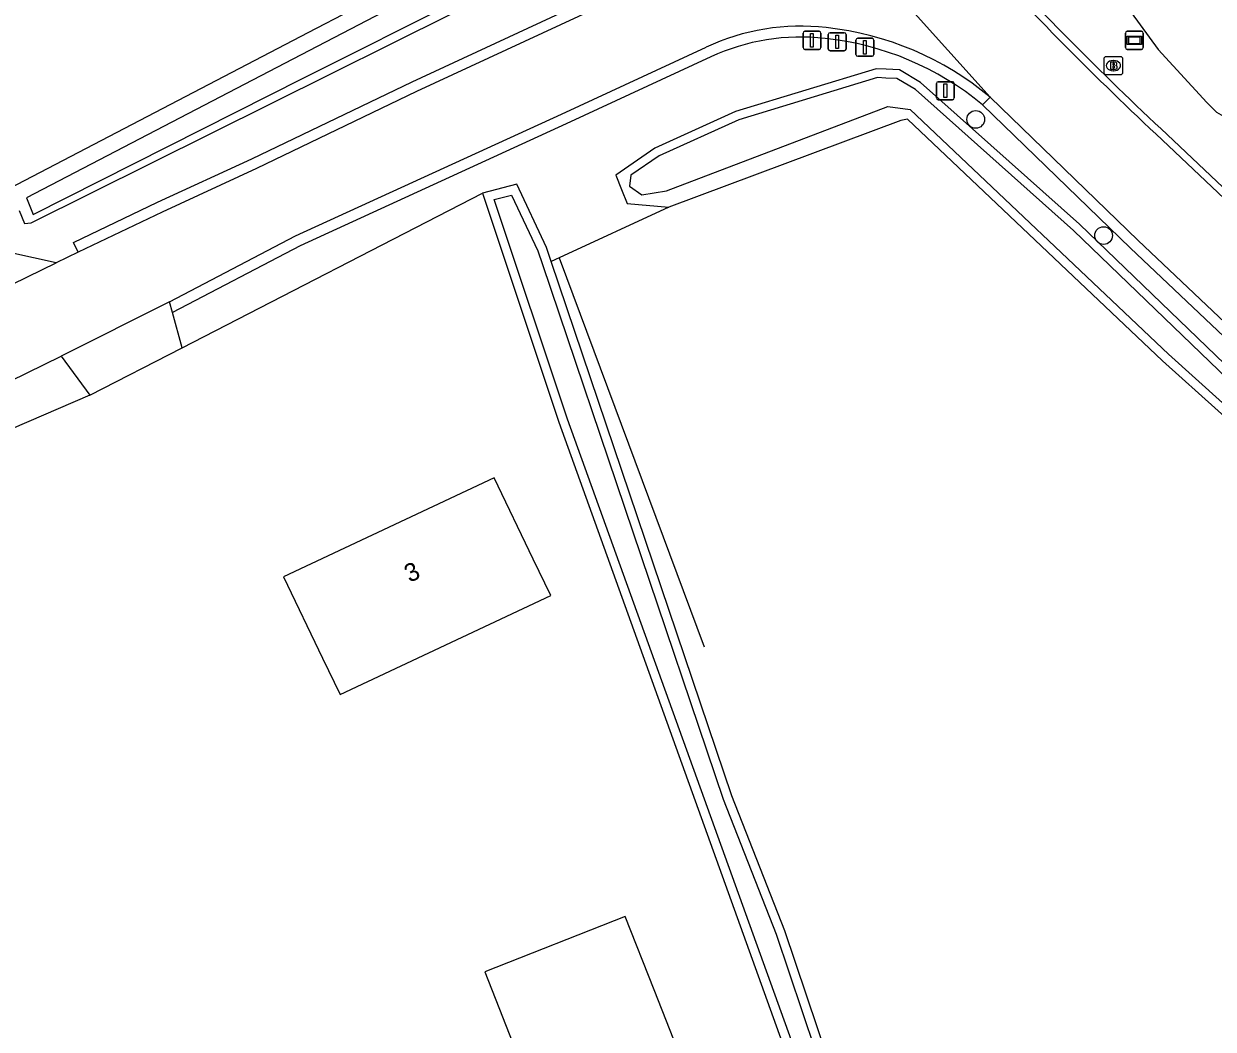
# Model space of a CAD drawing. Extents: x 164494 to 166241, y 382475 to 384494.
# Drawn here: x 165093.4 to 165159.3, y 382987.1 to 383042.8 of the extents above; entities that cross this region are included whole.
import ezdxf

# ---------------------------------------------------------------- set-up
doc = ezdxf.new("R2010")
doc.units = 0
for name, color, linetype in [('IMGEO_Afsluitpaal', 7, 'Continuous'), ('IMGEO_Berm_halfverhard', 7, 'Continuous'), ('IMGEO_Boom', 7, 'Continuous'), ('IMGEO_Brandkraan', 7, 'Continuous'), ('IMGEO_Erf', 7, 'Continuous'), ('IMGEO_Grasland_agrarisch', 7, 'Continuous'), ('IMGEO_Grasland_overig', 7, 'Continuous'), ('IMGEO_Groenvoorziening', 7, 'Continuous'), ('IMGEO_Hek', 7, 'Continuous'), ('IMGEO_Pand', 7, 'Continuous'), ('IMGEO_Pand_nummerreeks', 7, 'Continuous'), ('IMGEO_Rijbaan_lokaal_gesloten', 7, 'Continuous'), ('IMGEO_Rijbaan_lokaal_open', 7, 'Continuous'), ('IMGEO_Verkeersbordpaal', 7, 'Continuous'), ('IMGEO_Verklikker', 7, 'Continuous'), ('IMGEO_Waterloop', 7, 'Continuous')]:
    doc.layers.add(name, color=color, linetype=linetype)

msp = doc.modelspace()

# ---------------------------------------------------------------- linework, layer by layer
at = {"layer": 'IMGEO_Afsluitpaal'}
for p, q in [((165136.578, 383041.439), (165136.578, 383042.239)), ((165136.578, 383042.239), (165136.578, 383041.439)), ((165136.678, 383042.339), (165137.468, 383042.339)), ((165137.468, 383042.339), (165136.678, 383042.339)), ((165137.568, 383042.239), (165137.568, 383041.439)), ((165137.568, 383041.439), (165137.568, 383042.239)), ((165137.973, 383041.357), (165137.973, 383042.157)), ((165137.973, 383042.157), (165137.973, 383041.357)), ((165138.073, 383042.257), (165138.863, 383042.257)), ((165138.863, 383042.257), (165138.073, 383042.257)), ((165138.963, 383042.157), (165138.963, 383041.357)), ((165138.963, 383041.357), (165138.963, 383042.157)), ((165139.508, 383041.055), (165139.508, 383041.855)), ((165139.508, 383041.855), (165139.508, 383041.055)), ((165139.608, 383041.955), (165140.398, 383041.955)), ((165140.398, 383041.955), (165139.608, 383041.955)), ((165140.498, 383041.855), (165140.498, 383041.055)), ((165140.498, 383041.055), (165140.498, 383041.855)), ((165137.468, 383041.339), (165136.678, 383041.339)), ((165136.678, 383041.339), (165137.468, 383041.339)), ((165138.863, 383041.257), (165138.073, 383041.257)), ((165138.073, 383041.257), (165138.863, 383041.257)), ((165140.398, 383040.955), (165139.608, 383040.955)), ((165139.608, 383040.955), (165140.398, 383040.955))]:
    msp.add_line(p, q, dxfattribs=at)
for points in [[(165136.998, 383042.214), (165137.148, 383042.214), (165137.148, 383041.464), (165136.998, 383041.464), (165136.998, 383042.214)], [(165138.393, 383042.132), (165138.543, 383042.132), (165138.543, 383041.382), (165138.393, 383041.382), (165138.393, 383042.132)], [(165139.928, 383041.83), (165140.078, 383041.83), (165140.078, 383041.08), (165139.928, 383041.08), (165139.928, 383041.83)]]:
    msp.add_lwpolyline(points, dxfattribs=at)
for centre, start, end in [((165136.678, 383042.239), 90, 180), ((165136.678, 383042.239), 90, 180), ((165137.468, 383042.239), 0, 90), ((165137.468, 383042.239), 360, 90), ((165138.073, 383042.157), 90, 180), ((165138.073, 383042.157), 90, 180), ((165138.863, 383042.157), 0, 90), ((165138.863, 383042.157), 360, 90), ((165139.608, 383041.855), 90, 180), ((165139.608, 383041.855), 90, 180), ((165140.398, 383041.855), 0, 90), ((165140.398, 383041.855), 360, 90), ((165136.678, 383041.439), 180, 270), ((165136.678, 383041.439), 180, 270), ((165137.468, 383041.439), 270, 0), ((165137.468, 383041.439), 270, 0), ((165138.073, 383041.357), 180, 270), ((165138.073, 383041.357), 180, 270), ((165138.863, 383041.357), 270, 0), ((165138.863, 383041.357), 270, 0), ((165139.608, 383041.055), 180, 270), ((165139.608, 383041.055), 180, 270), ((165140.398, 383041.055), 270, 0), ((165140.398, 383041.055), 270, 0)]:
    msp.add_arc(centre, 0.1, start, end, dxfattribs=at)
at = {"layer": 'IMGEO_Berm_halfverhard'}
for points in [[(165096.433, 383030.107), (165096.175, 383030.648), (165100.825, 383032.871), (165106.055, 383035.28), (165114.926, 383039.545), (165124.917, 383044.186)], [(165131.466, 383040.916), (165123.453, 383037.207), (165108.724, 383030.463), (165101.661, 383026.765)], [(165146.939, 383038.692), (165146.522, 383038.261)], [(165233.031, 382963.428), (165232.676, 382962.944), (165226.08, 382967.714), (165221.452, 382971.069), (165217.54, 382974.056), (165200.532, 382988.243), (165180.175, 383006.447), (165171.336, 383014.752), (165160.234, 383025.111), (165154.72, 383030.325), (165146.522, 383038.261)], [(165204.561, 382992.665), (165190.743, 383004.946), (165169.768, 383024.286), (165156.403, 383036.931)]]:
    msp.add_lwpolyline(points, dxfattribs=at)
for centre, radius, start, end in [((165289.884, 383179.211), 195.092, 222.39385, 226.82773), ((165136.448, 383030.257), 11.766, 83.40999, 115.05066), ((165136.077, 383025.697), 16.339, 50.26024, 83.95271)]:
    msp.add_arc(centre, radius, start, end, dxfattribs=at)
at = {"layer": 'IMGEO_Boom'}
for centre in [(165146.142, 383037.46), (165153.221, 383031.029)]:
    msp.add_circle(centre, 0.489, dxfattribs=at)
at = {"layer": 'IMGEO_Brandkraan'}
for p, q in [((165153.261, 383040.011), (165153.261, 383040.863)), ((165153.336, 383040.937), (165154.188, 383040.937)), ((165153.749, 383040.717), (165153.774, 383040.717)), ((165154.262, 383040.863), (165154.262, 383040.011)), ((165154.188, 383039.937), (165153.336, 383039.937)), ((165153.772, 383040.157), (165153.747, 383040.157))]:
    msp.add_line(p, q, dxfattribs=at)
for points in [[(165153.261, 383040.011), (165153.261, 383040.863)], [(165153.336, 383040.937), (165154.188, 383040.937)], [(165153.609, 383040.637), (165153.609, 383040.237), (165153.822, 383040.237)], [(165153.84, 383040.637), (165153.609, 383040.637)], [(165153.788, 383040.556), (165153.734, 383040.556), (165153.734, 383040.48)], [(165153.734, 383040.48), (165153.787, 383040.48)], [(165153.796, 383040.404), (165153.734, 383040.404), (165153.734, 383040.323)], [(165154.262, 383040.863), (165154.262, 383040.011)], [(165154.188, 383039.937), (165153.336, 383039.937)], [(165153.734, 383040.323), (165153.796, 383040.323)]]:
    msp.add_lwpolyline(points, dxfattribs=at)
for centre, radius, start, end in [((165153.338, 383040.861), 0.0765, 91.55205, 178.44795), ((165153.338, 383040.861), 0.0765, 91.55205, 178.44795), ((165153.789, 383040.518), 0.0379, 267.82845, 90.93552), ((165153.797, 383040.363), 0.0404, 269.87594, 90.50774), ((165153.844, 383040.492), 0.145, 59.4692, 91.53667), ((165153.869, 383040.539), 0.0922, 285.51372, 58.15012), ((165153.874, 383040.347), 0.105, 301.31148, 78.98903), ((165154.186, 383040.861), 0.0765, 1.55205, 88.44795), ((165154.186, 383040.861), 0.0765, 1.55205, 88.44795), ((165153.338, 383040.013), 0.0765, 181.55205, 268.44795), ((165153.338, 383040.013), 0.0765, 181.55205, 268.44795), ((165153.828, 383040.488), 0.251, 268.66757, 293.53466), ((165154.186, 383040.013), 0.0765, 271.55205, 358.44795), ((165154.186, 383040.013), 0.0765, 271.55205, 358.44795)]:
    msp.add_arc(centre, radius, start, end, dxfattribs=at)
for centre, major_axis, ratio, start_param, end_param in [((165153.748, 383040.437), (-0.387, 0.002), 0.722429, 4.712389, 7.853982), ((165153.773, 383040.437), (-0.39, 0.002), 0.717154, 1.570796, 4.712389)]:
    msp.add_ellipse(centre, major_axis=major_axis, ratio=ratio, start_param=start_param, end_param=end_param, dxfattribs=at)
at = {"layer": 'IMGEO_Erf'}
for points in [[(165092.654, 383033.657), (165109.176, 383042.267), (165126.099, 383051.085), (165129.346, 383052.646), (165106.891, 383080.948), (165095.917, 383095.847), (165095.148, 383097.711), (165091.308, 383102.836)], [(165118.823, 383033.37), (165123.051, 383020.688), (165137.425, 382980.815), (165137.999, 382979.812), (165139.197, 382976.046), (165144.143, 382962.9), (165147.327, 382953.204), (165148.158, 382951.679), (165149.084, 382949.174), (165149.631, 382946.893), (165151.701, 382941.542), (165152.149, 382939.46), (165152.936, 382937.216), (165153.827, 382935.671), (165155.376, 382930.323), (165157.66, 382924.071), (165162.684, 382914.346)]]:
    msp.add_lwpolyline(points, dxfattribs=at)
at = {"layer": 'IMGEO_Grasland_agrarisch'}
for points in [[(165162.652, 383018.552), (165156.479, 383024.098), (165142.358, 383037.475), (165141.988, 383037.391), (165129.143, 383032.597)], [(165129.143, 383032.597), (165123.071, 383029.794), (165122.63, 383029.59)], [(165162.273, 382919.546), (165158.18, 382927.648), (165153.662, 382941.891), (165152.162, 382945.479), (165150.017, 382951.449), (165148.851, 382953.995), (165145.82, 382962.591), (165140.482, 382976.778), (165139.189, 382981.785), (165135.571, 382992.521), (165132.631, 383000), (165122.63, 383029.59)]]:
    msp.add_lwpolyline(points, dxfattribs=at)
at = {"layer": 'IMGEO_Grasland_overig'}
msp.add_lwpolyline([(165147.193, 383054.584), (165154.258, 383044.057), (165156.236, 383041.337), (165158.94, 383038.391), (165159.475, 383037.853), (165160.125, 383037.497), (165161.028, 383037.439), (165161.581, 383037.565), (165162.778, 383037.822), (165169.277, 383031.589)], dxfattribs=at)
at = {"layer": 'IMGEO_Groenvoorziening'}
for points in [[(165093.164, 383032.421), (165093.464, 383031.692), (165093.844, 383031.73), (165130.436, 383049.949), (165130.68, 383050.172), (165130.911, 383050.403), (165131.114, 383050.653), (165131.229, 383050.832), (165131.395, 383051.232), (165131.465, 383051.554), (165131.489, 383051.885), (165131.473, 383052.199), (165131.413, 383052.534), (165131.326, 383052.795), (165131.313, 383052.843), (165131.228, 383053.155), (165130.304, 383054.382), (165129.323, 383055.685), (165127.972, 383057.173), (165125.053, 383060.869), (165119.16, 383068.961), (165115.208, 383073.802), (165111.774, 383078.281), (165099.629, 383094.586)], [(165162.443, 383021.484), (165151.883, 383031.662), (165143.089, 383039.511), (165141.913, 383040.197), (165141.183, 383040.235), (165140.633, 383040.264), (165132.843, 383037.889), (165128.374, 383035.874), (165126.206, 383034.367), (165126.521, 383033.586), (165126.837, 383032.805), (165129.143, 383032.597)], [(165122.63, 383029.59), (165122.366, 383030.37), (165120.725, 383033.879), (165118.823, 383033.37)], [(165102.205, 383024.82), (165118.823, 383033.37)], [(165097.081, 383022.184), (165092.763, 383020.321), (165071.589, 383009.606), (165052.261, 382999.034)]]:
    msp.add_lwpolyline(points, dxfattribs=at)
at = {"layer": 'IMGEO_Hek'}
msp.add_lwpolyline([(165141.988, 383037.391), (165129.143, 383032.597), (165123.071, 383029.794), (165131.105, 383008.259)], dxfattribs=at)
at = {"layer": 'IMGEO_Pand'}
for points in [[(165121.639, 383013.114), (165119.476, 383017.622), (165107.815, 383012.132), (165109.978, 383007.624), (165110.945, 383005.608), (165122.606, 383011.098), (165121.639, 383013.114)], [(165118.952, 382990.268), (165124.057, 382977.292), (165131.841, 382980.355), (165128.335, 382989.267), (165126.736, 382993.331), (165118.952, 382990.268)]]:
    msp.add_lwpolyline(points, dxfattribs=at)
at = {"layer": 'IMGEO_Rijbaan_lokaal_gesloten'}
for points in [[(165142.252, 383043.9), (165146.939, 383038.692)], [(165125.134, 383043.627), (165115.179, 383039.001), (165106.315, 383034.739), (165101.084, 383032.33), (165096.433, 383030.107)], [(165101.496, 383027.356), (165108.474, 383031.009), (165123.201, 383037.752), (165131.209, 383041.458)], [(165146.939, 383038.692), (165155.138, 383030.756), (165160.644, 383025.55), (165171.747, 383015.189), (165180.583, 383006.887)], [(165204.296, 382992.366), (165190.474, 383004.65), (165179.926, 383014.356), (165169.496, 383023.992), (165156.126, 383036.642)], [(165096.433, 383030.107), (165095.219, 383029.526)], [(165088.775, 383026.373), (165095.219, 383029.526)], [(165101.496, 383027.356), (165095.49, 383024.344)], [(165050.894, 383001.427), (165072.324, 383012.931), (165078.697, 383016.073), (165083.246, 383018.36), (165095.49, 383024.344)]]:
    msp.add_lwpolyline(points, dxfattribs=at)
for centre, radius, start, end in [((165289.75, 383179.072), 195.299, 222.39036, 226.8272), ((165136.447, 383030.263), 12.36, 83.40317, 115.07462), ((165136.078, 383025.709), 16.927, 50.08643, 83.93322)]:
    msp.add_arc(centre, radius, start, end, dxfattribs=at)
at = {"layer": 'IMGEO_Rijbaan_lokaal_open'}
for points in [[(165095.219, 383029.526), (165092.716, 383030.076), (165091.582, 383031.909), (165091.062, 383032.863)], [(165101.661, 383026.765), (165101.496, 383027.356)], [(165102.205, 383024.82), (165101.661, 383026.765)], [(165097.081, 383022.184), (165102.205, 383024.82)], [(165095.49, 383024.344), (165097.081, 383022.184)]]:
    msp.add_lwpolyline(points, dxfattribs=at)
at = {"layer": 'IMGEO_Verkeersbordpaal'}
for p, q in [((165143.962, 383038.648), (165143.962, 383039.448)), ((165143.962, 383039.448), (165143.962, 383038.648)), ((165144.062, 383039.548), (165144.852, 383039.548)), ((165144.852, 383039.548), (165144.062, 383039.548)), ((165144.952, 383039.448), (165144.952, 383038.648)), ((165144.952, 383038.648), (165144.952, 383039.448)), ((165144.852, 383038.548), (165144.062, 383038.548)), ((165144.062, 383038.548), (165144.852, 383038.548))]:
    msp.add_line(p, q, dxfattribs=at)
msp.add_lwpolyline([(165144.382, 383039.423), (165144.532, 383039.423), (165144.532, 383038.673), (165144.382, 383038.673), (165144.382, 383039.423)], dxfattribs=at)
for centre, start, end in [((165144.062, 383039.448), 90, 180), ((165144.062, 383039.448), 90, 180), ((165144.852, 383039.448), 0, 90), ((165144.852, 383039.448), 360, 90), ((165144.062, 383038.648), 180, 270), ((165144.062, 383038.648), 180, 270), ((165144.852, 383038.648), 270, 0), ((165144.852, 383038.648), 270, 0)]:
    msp.add_arc(centre, 0.1, start, end, dxfattribs=at)
at = {"layer": 'IMGEO_Verklikker'}
for p, q in [((165154.428, 383041.439), (165154.428, 383042.239)), ((165154.428, 383042.239), (165154.428, 383041.439)), ((165154.528, 383042.339), (165155.318, 383042.339)), ((165155.318, 383042.339), (165154.528, 383042.339)), ((165155.418, 383042.239), (165155.418, 383041.439)), ((165155.418, 383041.439), (165155.418, 383042.239)), ((165155.318, 383041.339), (165154.528, 383041.339)), ((165154.528, 383041.339), (165155.318, 383041.339))]:
    msp.add_line(p, q, dxfattribs=at)
for points in [[(165154.529, 383042.071), (165155.317, 383042.071), (165155.317, 383041.607), (165154.529, 383041.607), (165154.529, 383042.071)], [(165154.594, 383042.006), (165154.594, 383041.672), (165155.252, 383041.672), (165155.252, 383042.006), (165154.594, 383042.006)]]:
    msp.add_lwpolyline(points, dxfattribs=at)
for centre, start, end in [((165154.528, 383042.239), 90, 180), ((165154.528, 383042.239), 90, 180), ((165155.318, 383042.239), 0, 90), ((165155.318, 383042.239), 360, 90), ((165154.528, 383041.439), 180, 270), ((165154.528, 383041.439), 180, 270), ((165155.318, 383041.439), 270, 0), ((165155.318, 383041.439), 270, 0)]:
    msp.add_arc(centre, 0.1, start, end, dxfattribs=at)
at = {"layer": 'IMGEO_Waterloop'}
for points in [[(165095.862, 383097.667), (165107.563, 383080.96), (165130.416, 383052.157), (165126.591, 383050.318), (165109.675, 383041.504), (165093.574, 383033.113), (165093.951, 383032.199)], [(165093.951, 383032.199), (165108.902, 383039.744), (165117.664, 383044.153)], [(165162.11, 383021.133), (165151.554, 383031.307), (165142.803, 383039.118), (165141.771, 383039.72), (165141.158, 383039.752), (165140.693, 383039.776), (165133.014, 383037.435), (165128.613, 383035.451), (165127.05, 383034.364), (165126.97, 383033.767), (165127.654, 383033.281), (165129.019, 383033.512), (165141.281, 383038.183), (165142.503, 383038.004), (165156.807, 383024.454), (165162.975, 383018.912)], [(165163.123, 382914.612), (165158.13, 382924.277), (165155.863, 382930.482), (165154.301, 382935.873), (165153.403, 382937.43), (165152.643, 382939.599), (165152.193, 382941.689), (165150.121, 382947.046), (165149.575, 382949.323), (165148.625, 382951.891), (165147.799, 382953.408), (165144.626, 382963.07), (165139.681, 382976.214), (165138.47, 382980.019), (165137.891, 382981.031), (165123.535, 383020.856), (165119.481, 383033.016), (165120.443, 383033.274)], [(165120.443, 383033.274), (165121.89, 383030.179), (165122.145, 383029.426), (165132.15, 382999.824), (165135.09, 382992.346), (165138.698, 382981.639), (165139.993, 382976.623), (165145.339, 382962.416), (165148.376, 382953.803), (165149.543, 382951.256), (165151.685, 382945.294), (165153.181, 382941.715), (165157.705, 382927.454), (165161.827, 382919.293)]]:
    msp.add_lwpolyline(points, dxfattribs=at)

# ---------------------------------------------------------------- texts
at = {"layer": 'IMGEO_Pand_nummerreeks'}
msp.add_text('3', height=1, rotation=25.21106, dxfattribs=at).set_placement((165114.794, 383011.792))

doc.saveas('drawing.dxf')
